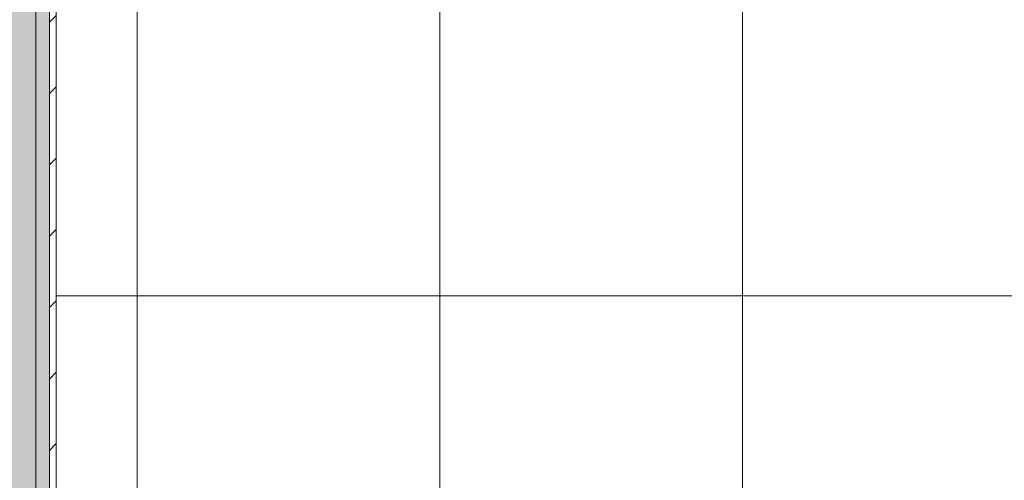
# Model space of a CAD drawing. Header units: millimetres. Extents: x 5980700 to 6194397, y -12939 to 2351883.
# Tile 462 of 587: x 6097812 to 6099276, y -3530 to -2845. Entities that reach past the tile are written whole.
import ezdxf

# ---------------------------------------------------------------- set-up
doc = ezdxf.new("R2010")
doc.units = ezdxf.units.MM
for name, color, linetype, lineweight in [('A-FLOR-PATT', 8, 'Continuous', 18), ('A-WALL', 113, 'Continuous', 18), ('A-WALL-PATT', 111, 'Continuous', 25), ('I-WALL', 2, 'Continuous', 18)]:
    doc.layers.add(name, color=color, linetype=linetype, lineweight=lineweight)

# ---------------------------------------------------------------- blocks, each defined once
blk = doc.blocks.new('BE-PMSa-MOD-ARQ-CONEXAODOFUTURO-EX-000-R_rvt-2-PLANTA DE CAIMENTO DE PISOS - 1 PAV_')
at = {"layer": 'A-FLOR-PATT', "lineweight": 5}
h = blk.add_hatch(dxfattribs=at)
h.set_pattern_fill('FP_191', color=71, style=0, pattern_type=2)
h.set_pattern_definition([(270, (7686.785, -4155.840999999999), (450, 2.755455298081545e-14), []), (0, (7686.785, -4155.840999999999), (0, 450), [])])
h.paths.add_polyline_path([(7916.38515489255, -8187.825683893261), (8098.385255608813, -8187.825683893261), (8098.385255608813, -1905.841005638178), (8011.385154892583, -1905.841005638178), (8011.385154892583, -1920.841005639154), (7961.385154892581, -1920.841005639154), (7961.385154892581, -1905.841005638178), (7951.38515489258, -1905.841005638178), (7951.38515489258, -2745.841005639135), (7961.385154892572, -2745.841005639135), (7961.385154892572, -2756.841005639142), (7981.390221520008, -2756.841005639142), (7981.390221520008, -2645.841005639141), (8000.390221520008, -2645.841005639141), (8000.390221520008, -2775.841005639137), (7961.385154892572, -2775.841005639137), (7961.385154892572, -2785.841005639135), (7951.38515489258, -2785.841005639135), (7951.38515489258, -2825.841005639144), (7921.385154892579, -2825.841005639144), (7921.385154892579, -2785.841005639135), (7911.38515489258, -2785.841005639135), (7911.38515489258, -2775.841005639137), (7872.380088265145, -2775.841005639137), (7872.380088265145, -2645.841005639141), (7891.380088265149, -2645.841005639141), (7892.385154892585, -2756.841005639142), (7911.38515489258, -2756.841005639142), (7911.38515489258, -2745.841005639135), (7921.385154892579, -2745.841005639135), (7921.385154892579, -1905.841005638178), (7021.385154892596, -1905.841005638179), (7021.385154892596, -1920.841005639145), (6971.385154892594, -1920.841005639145), (6971.385154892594, -1905.841005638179), (5601.585154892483, -1905.841005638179), (5601.585154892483, -7587.825683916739), (7201.585153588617, -7587.825683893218), (7201.585154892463, -8187.825683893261), (7853.296283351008, -8187.825683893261)])
h.paths.add_polyline_path([(7027.869240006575, -7930.811726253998), (7028.336007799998, -7933.731284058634), (7027.849372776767, -7931.066155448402)])
h.paths.add_polyline_path([(7028.822642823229, -7922.756104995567), (7028.336007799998, -7929.318735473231), (7028.455644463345, -7925.85699764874), (7028.656041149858, -7924.163778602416)])
h.paths.add_polyline_path([(6943.970693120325, -8008.756104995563), (6960.663505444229, -8007.062332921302), (6969.990329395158, -8004.700681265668), (6985.303801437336, -7998.115267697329), (6994.801028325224, -7992.05256955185), (7005.228774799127, -7983.035339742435), (7013.595654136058, -7973.141343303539), (7020.128926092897, -7962.577298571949), (7024.025835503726, -7954.175433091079), (7025.000465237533, -7949.805249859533), (7026.809916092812, -7945.64203949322), (7029.408251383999, -7932.040440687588), (7029.396667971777, -7922.756104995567), (7025.972038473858, -7922.756104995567), (7022.296607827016, -7942.638487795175), (7018.437772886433, -7956.53758492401), (7012.252928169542, -7967.859029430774), (7004.038710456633, -7979.059894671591), (7001.701266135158, -7980.751423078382), (6994.651701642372, -7985.11522233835), (6995.597587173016, -7985.798565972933), (6988.260337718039, -7991.51158271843), (6975.390021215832, -7998.42823031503), (6959.264884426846, -8003.587853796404), (6943.970693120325, -8007.121419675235), (6943.970693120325, -8008.515631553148)])
h.paths.add_polyline_path([(6541.915066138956, -8006.654651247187), (6538.995514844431, -8007.121419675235), (6541.660645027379, -8006.634784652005)])
h.paths.add_polyline_path([(6549.970693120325, -8007.608054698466), (6543.408060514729, -8007.121419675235), (6545.9014164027, -8007.12644569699)])
h.paths.add_polyline_path([(6549.970693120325, -8008.756104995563), (6549.970693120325, -8004.757450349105), (6530.088310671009, -8001.082019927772), (6516.189212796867, -7997.223184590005), (6504.867768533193, -7991.038340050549), (6493.666903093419, -7982.82412211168), (6491.906731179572, -7980.338736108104), (6487.61157503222, -7973.437113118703), (6486.928232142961, -7974.382999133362), (6481.21521441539, -7967.045748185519), (6474.29856781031, -7954.17543309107), (6469.138944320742, -7938.050295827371), (6465.605378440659, -7922.756104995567), (6463.970693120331, -7922.756104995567), (6465.118743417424, -7936.564708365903), (6468.582535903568, -7950.36589556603), (6474.611530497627, -7964.089213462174), (6480.674228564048, -7973.58644020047), (6489.691459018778, -7984.01418731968), (6499.585454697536, -7992.381065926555), (6510.149499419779, -7998.91433790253), (6518.551365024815, -8002.81124737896), (6522.360902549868, -8003.406829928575), (6527.08475797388, -8005.595327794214), (6541.279579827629, -8008.260503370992), (6543.543905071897, -8008.515631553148)])
h.paths.add_polyline_path([(6528.59626115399, -8002.526574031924), (6529.300745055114, -8001.661391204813), (6529.866640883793, -8001.915942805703)])
h.paths.add_polyline_path([(6988.260337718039, -7991.51158271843), (6988.067900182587, -7990.340421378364), (6988.067900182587, -7991.462676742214)])
h.paths.add_polyline_path([(6477.137134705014, -7964.089213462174), (6474.459919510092, -7960.070106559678), (6476.12965090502, -7962.229325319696)])
h.paths.add_polyline_path([(6727.970693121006, -7948.243744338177), (6727.970693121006, -7947.190196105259), (6718.490491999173, -7942.818698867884), (6712.017884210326, -7938.492665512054), (6704.108175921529, -7931.016802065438), (6697.658099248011, -7921.986306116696), (6692.887303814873, -7911.314761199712), (6690.941226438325, -7903.97982751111), (6690.074567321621, -7891.259340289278), (6691.184805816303, -7881.996746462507), (6695.203106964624, -7869.782384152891), (6698.868930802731, -7862.973039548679), (6706.983368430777, -7852.969269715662), (6713.785480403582, -7847.221105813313), (6723.590958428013, -7841.586634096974), (6733.719679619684, -7838.129851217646), (6742.483753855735, -7836.713548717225), (6752.322257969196, -7836.762127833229), (6764.779349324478, -7839.422715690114), (6775.450894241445, -7844.193511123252), (6781.923502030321, -7848.519544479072), (6789.833210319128, -7855.995407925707), (6796.283286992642, -7865.025903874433), (6801.05408242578, -7875.697448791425), (6803.00015980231, -7883.032382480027), (6803.866818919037, -7895.752869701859), (6802.75658042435, -7905.015463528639), (6798.890164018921, -7916.88583968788), (6795.072455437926, -7924.039170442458), (6786.958017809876, -7934.042940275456), (6780.15590583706, -7939.791104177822), (6790.392640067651, -7931.906756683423), (6797.995000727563, -7920.966055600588), (6801.794754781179, -7912.248255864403), (6803.983132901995, -7904.163577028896), (6804.970693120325, -7893.506104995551), (6803.727541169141, -7881.761923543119), (6799.830255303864, -7869.782384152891), (6795.433069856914, -7861.731875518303), (6789.094201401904, -7853.692748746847), (6781.320867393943, -7846.808291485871), (6770.034558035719, -7840.355187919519), (6761.807510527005, -7837.476638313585), (6752.322257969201, -7835.753522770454), (6741.61912827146, -7835.753522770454), (6728.228542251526, -7838.682043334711), (6719.510742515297, -7842.481797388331), (6711.056868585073, -7848.019123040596), (6703.548746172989, -7855.105453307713), (6695.94638551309, -7866.046154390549), (6692.146631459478, -7874.763954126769), (6689.958253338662, -7882.848632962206), (6688.970693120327, -7893.50610499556), (6690.062905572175, -7904.608531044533), (6694.274497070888, -7917.599814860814), (6698.508316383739, -7925.280334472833), (6706.290553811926, -7934.762830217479), (6712.620518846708, -7940.203918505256), (6723.906828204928, -7946.657022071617), (6726.37991814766, -7947.710570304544)])
h.paths.add_polyline_path([(6467.473018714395, -7939.448917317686), (6466.673795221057, -7938.516728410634), (6467.24300379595, -7938.019834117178)])
h.paths.add_polyline_path([(6727.970693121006, -7930.335683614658), (6727.970693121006, -7930.173947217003), (6726.018676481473, -7929.300789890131)])
h.paths.add_polyline_path([(6465.118743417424, -7748.756104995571), (6465.605378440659, -7742.193472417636), (6465.594144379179, -7744.739282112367)])
h.paths.add_polyline_path([(6464.885826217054, -7748.756104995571), (6467.969347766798, -7748.756104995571), (6471.644778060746, -7728.873722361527), (6475.492508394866, -7714.991329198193), (6481.544175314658, -7703.889111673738), (6489.90267790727, -7692.452312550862), (6492.24012178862, -7690.760785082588), (6499.773380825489, -7686.002267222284), (6498.343799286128, -7685.713644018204), (6505.68105095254, -7680.000625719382), (6518.551365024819, -7673.083979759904), (6534.676502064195, -7667.92435632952), (6549.970693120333, -7664.390790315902), (6549.970693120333, -7662.756104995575), (6533.590161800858, -7664.390790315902), (6522.360902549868, -7667.367947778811), (6509.260021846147, -7673.06797471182), (6497.995516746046, -7680.304571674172), (6488.7126088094, -7688.476872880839), (6480.674228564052, -7697.925769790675), (6474.28256283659, -7708.045433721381), (6468.582535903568, -7721.146314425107), (6466.12689267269, -7729.619304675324), (6464.21116656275, -7742.329316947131), (6464.544718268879, -7748.756104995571)])
h.paths.add_polyline_path([(6943.970693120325, -7663.904155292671), (6950.533325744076, -7664.390790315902), (6948.039969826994, -7664.385764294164)])
h.paths.add_polyline_path([(6968.210122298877, -7671.267324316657), (6972.107114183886, -7673.629719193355), (6968.949421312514, -7671.627246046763)])
h.paths.add_polyline_path([(7027.084873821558, -7748.756104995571), (7029.942573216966, -7748.004584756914), (7028.796484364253, -7734.809250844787), (7025.35885033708, -7721.146314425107), (7019.329855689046, -7707.422996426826), (7012.626915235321, -7697.058272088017), (7004.231182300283, -7687.479277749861), (6994.600157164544, -7679.311390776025), (6984.681364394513, -7673.067974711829), (6975.390021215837, -7668.700962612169), (6960.244990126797, -7664.370689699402), (6950.397481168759, -7662.996578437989), (6943.970693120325, -7663.904155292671), (6943.970693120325, -7666.754759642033), (6948.7587101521, -7666.754759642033), (6950.444846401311, -7667.534717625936), (6953.551885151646, -7666.754759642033), (6960.589839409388, -7669.02299309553), (6969.319638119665, -7671.012436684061), (6971.236746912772, -7671.31327545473), (6987.391183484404, -7679.10829433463), (6993.59568926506, -7684.101957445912), (6992.79025341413, -7684.622774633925), (7004.966526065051, -7694.929891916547), (7009.496526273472, -7701.572066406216), (7008.533995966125, -7698.894413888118), (7011.383670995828, -7701.711447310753), (7019.69790229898, -7717.408269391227), (7021.459473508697, -7724.516676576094), (7026.149954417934, -7746.542533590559), (7026.970693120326, -7748.756104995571)])
h.paths.add_polyline_path([(6470.917404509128, -7728.873722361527), (6470.603734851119, -7726.32099694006), (6471.065407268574, -7728.08615275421), (6470.921665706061, -7728.851047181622)])
h.paths.add_polyline_path([(6481.519159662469, -7699.476724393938), (6481.544175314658, -7697.944535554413), (6481.544175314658, -7699.447329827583)])
h.paths.add_polyline_path([(6493.996252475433, -7686.002267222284), (6496.35057016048, -7683.012669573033), (6494.335398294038, -7685.713644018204)])
h.paths.add_polyline_path([(6495.302564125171, -7667.483403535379), (6506.97069312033, -7660.758125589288), (6496.35057016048, -7666.679240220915)])
h.paths.add_polyline_path([(6526.959271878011, -7667.397096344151), (6528.337352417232, -7666.265175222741), (6528.337352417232, -7667.028782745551)])
h.paths.add_polyline_path([(6995.960500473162, -7665.724088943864), (6990.937093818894, -7662.451445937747), (6992.585154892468, -7663.721403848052)])
h.paths.add_polyline_path([(6516.809116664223, -7656.573605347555), (6530.833892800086, -7652.689973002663), (6518.551365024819, -7655.851942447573)])
h.paths.add_polyline_path([(6975.169969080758, -7655.920489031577), (6964.802091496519, -7652.79784745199), (6971.580483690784, -7654.725793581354)])
h.paths.add_polyline_path([(6539.632550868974, -7651.365627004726), (6549.970693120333, -7650.756104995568), (6542.137249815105, -7651.035877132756)])
at = {"layer": 'A-WALL-PATT', "lineweight": 5}
blk.add_hatch(color=57, dxfattribs=at).paths.add_polyline_path([(5536.585170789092, -8212.825683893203), (5571.585154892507, -8212.825683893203), (5571.585154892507, -1880.841005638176), (5481.585154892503, -1880.841005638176), (5481.585154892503, -8212.825683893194), (5526.62052326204, -8212.825683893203)])
h = blk.add_hatch(dxfattribs=at)
h.set_pattern_fill('FP_15', color=135, style=0, pattern_type=2)
h.set_pattern_definition([(0, (0, 0), (101.6, 25.4), [8.382, -67.818, 8.382, -67.818, -406.4]), (0, (0, 0), (101.6, 25.4), [-152.4, 8.382, -144.018, 8.382, -67.818, -177.8]), (0, (0, 0), (101.6, 25.4), [-381, 8.382, -42.418, 8.382, -118.618]), (120, (38.1, 12.7), (-72.79704525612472, 75.28818102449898), [8.381999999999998, -67.81799999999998, 8.381999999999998, -67.81799999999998, -406.3999999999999]), (120, (38.1, 12.7), (-72.79704525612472, 75.28818102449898), [-152.4, 8.381999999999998, -144.018, 8.381999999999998, -67.81799999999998, -177.8]), (120, (38.1, 12.7), (-72.79704525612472, 75.28818102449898), [-380.9999999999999, 8.381999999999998, -42.41799999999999, 8.381999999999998, -118.618]), (240, (50.8, 63.5), (-28.80295474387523, -100.688181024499), [8.382, -67.818, 8.382, -67.818, -406.4]), (240, (50.8, 63.5), (-28.80295474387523, -100.688181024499), [-152.4, 8.382, -144.018, 8.382, -67.818, -177.8]), (240, (50.8, 63.5), (-28.80295474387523, -100.688181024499), [-381, 8.382, -42.418, 8.382, -118.618])])
h.paths.add_polyline_path([(5571.585154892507, -8197.825683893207), (5591.585154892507, -8197.825683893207), (5591.585154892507, -1880.841005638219), (5571.585154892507, -1880.841005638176), (5571.585154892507, -8196.248959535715)])
h = blk.add_hatch(dxfattribs=at)
h.set_pattern_fill('FP_14', color=252, style=0, pattern_type=2)
h.set_pattern_definition([(45, (0, 0), (-53.03300858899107, 53.03300858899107), [])])
h.paths.add_polyline_path([(5601.585154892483, -8187.825683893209), (5601.585154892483, -1895.841005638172), (5591.585154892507, -1895.841005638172), (5591.585154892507, -8187.825683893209)])
at = {"layer": 'A-WALL', "color": 90, "lineweight": 5}
for p, q in [((5571.58515489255, -1905.841005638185), (5571.58515489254, -8187.825683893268)), ((5591.58515489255, -1905.841005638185), (5591.585154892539, -8187.825683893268))]:
    blk.add_line(p, q, dxfattribs=at)
at = {"layer": 'I-WALL', "color": 130, "lineweight": 9}
blk.add_line((5601.585154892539, -8187.825683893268), (5601.58515489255, -1905.841005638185), dxfattribs=at)

msp = doc.modelspace()

# ---------------------------------------------------------------- block references
at = {"color": 50, "lineweight": 5}
msp.add_blockref('BE-PMSa-MOD-ARQ-CONEXAODOFUTURO-EX-000-R_rvt-2-PLANTA DE CAIMENTO DE PISOS - 1 PAV_', (6092264.959189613, 0), dxfattribs=at)

doc.saveas('drawing.dxf')
